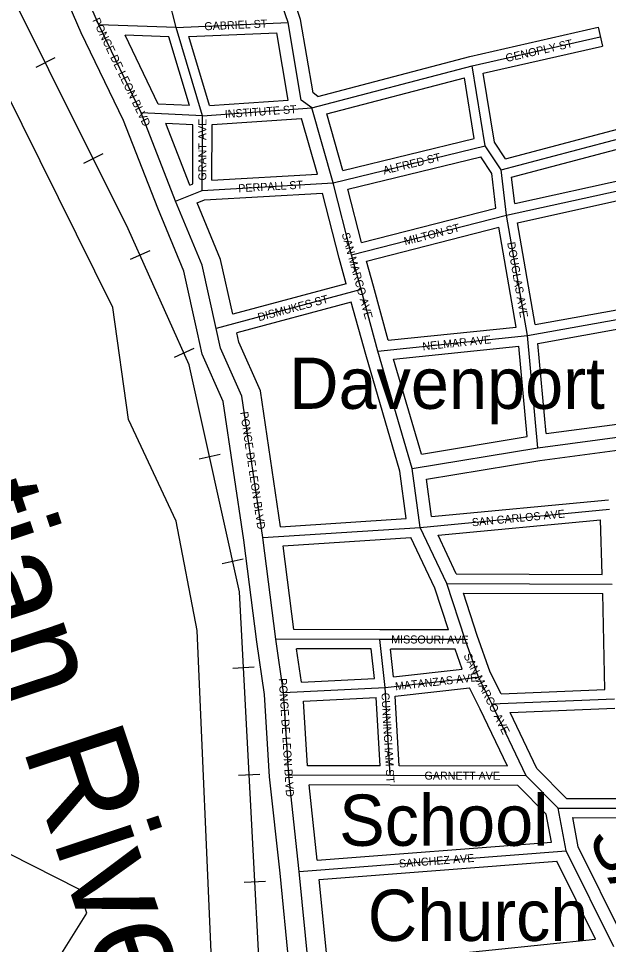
# Model space of a CAD drawing. Extents: x 418523 to 616617, y 1878279 to 2196743.
# Drawn here: x 553526 to 555369, y 2025705 to 2028596 of the extents above; entities that cross this region are included whole.
import ezdxf

# ---------------------------------------------------------------- set-up
doc = ezdxf.new("R2010")
doc.units = 0
for name, color, linetype in [('Level 13', 7, 'Continuous'), ('Level 14', 7, 'Continuous'), ('Level 22', 7, 'Continuous'), ('Level 23', 7, 'Continuous'), ('Level 28', 7, 'Continuous'), ('Level 31', 7, 'Continuous'), ('Level 32', 7, 'Continuous'), ('Level 34', 7, 'Continuous'), ('Level 37', 7, 'Continuous'), ('Level 41', 7, 'Continuous'), ('Level 5', 7, 'Continuous'), ('Level 57', 7, 'Continuous')]:
    doc.layers.add(name, color=color, linetype=linetype)

msp = doc.modelspace()

# ---------------------------------------------------------------- linework, layer by layer
at = {"layer": 'Level 13'}
for p, q in [((553776.611, 2028577.173), (553652.257, 2028860.816)), ((553909.228, 2028301.873), (553776.611, 2028577.173)), ((554016.816, 2028026.279), (553909.228, 2028301.873)), ((554329.847, 2026658.396), (554289.222, 2026975.259)), ((554354.414, 2026491.406), (554329.847, 2026658.396)), ((554370.489, 2026233.161), (554354.414, 2026491.406)), ((554402.924, 2025933.049), (554370.489, 2026233.161)), ((554435.584, 2025599.479), (554402.924, 2025933.049))]:
    msp.add_line(p, q, dxfattribs=at)
for points in [[(554144.025, 2027628.076), (554099.586, 2027826.033), (554016.816, 2028026.279)], [(554289.222, 2026975.259), (554223.599, 2027417.293), (554157.48, 2027567.307), (554144.025, 2027628.076)]]:
    msp.add_lwpolyline(points, dxfattribs=at)
at = {"layer": 'Level 14'}
for p, q in [((553722.09, 2028552.099), (553596.655, 2028838.209)), ((553854.173, 2028277.906), (553722.09, 2028552.099)), ((553962.555, 2028329.429), (553859.161, 2028544.064)), ((553961.14, 2028003.906), (553854.173, 2028277.906)), ((554061.65, 2028076.427), (553986.77, 2028268.238)), ((554270.404, 2026650.213), (554229.784, 2026967.037)), ((554386.515, 2026688.238), (554353.035, 2026949.356)), ((554294.685, 2026485.165), (554270.404, 2026650.212)), ((554410.232, 2026524.236), (554394.935, 2026628.213)), ((554310.689, 2026228.071), (554294.685, 2026485.165)), ((554428.75, 2026262.999), (554416.209, 2026464.457)), ((554343.209, 2025927.202), (554310.689, 2026228.07)), ((554459.552, 2025967.501), (554434.102, 2026202.982)), ((554376.657, 2025585.582), (554343.209, 2025927.202)), ((554492.351, 2025635.451), (554465.686, 2025907.793))]:
    msp.add_line(p, q, dxfattribs=at)
for points in [[(554085.442, 2027615.106), (554042.169, 2027807.87), (553961.14, 2028003.906)], [(554195.442, 2027672.966), (554157.003, 2027844.197), (554084.026, 2028020.752)], [(554229.784, 2026967.037), (554165.434, 2027400.488), (554100.18, 2027548.541), (554085.442, 2027615.106)], [(554344.88, 2027008.954), (554281.763, 2027434.097), (554214.779, 2027586.074), (554208.519, 2027614.35)]]:
    msp.add_lwpolyline(points, dxfattribs=at)
at = {"layer": 'Level 22'}
for p, q in [((554368.47, 2028583.884), (554285.818, 2028825.951)), ((554509.021, 2028083.456), (554442.818, 2028317.112)), ((554566.693, 2027858.188), (554509.021, 2028083.456)), ((554596.491, 2027749.733), (554566.693, 2027858.188)), ((554649.189, 2027557.936), (554596.491, 2027749.733)), ((554756.53, 2027190.702), (554649.189, 2027557.936)), ((555148.645, 2027256.166), (555890.643, 2027354.493)), ((554756.53, 2027190.702), (555148.645, 2027256.166)), ((554781.054, 2027007.348), (554756.53, 2027190.702)), ((554863.898, 2026831.833), (554781.054, 2027007.348)), ((554921.713, 2026656.751), (554863.898, 2026831.833)), ((554963.215, 2026539.901), (554921.713, 2026656.751)), ((555004.808, 2026456.506), (554963.215, 2026539.901)), ((555112.549, 2026231.101), (555004.808, 2026456.506)), ((555212.08, 2026130.819), (555112.549, 2026231.101)), ((555236.743, 2025997.286), (555212.08, 2026130.819)), ((555386.105, 2025696.852), (555236.743, 2025997.286))]:
    msp.add_line(p, q, dxfattribs=at)
msp.add_lwpolyline([(554442.818, 2028317.112), (554409.619, 2028341.933), (554368.47, 2028583.884)], dxfattribs=at)
at = {"layer": 'Level 23'}
for p, q in [((554407.365, 2028593.763), (554335.16, 2028805.233)), ((554369.036, 2028341.977), (554333.272, 2028552.269)), ((554539.737, 2028121.787), (554489.69, 2028298.421)), ((554459.75, 2028110.62), (554410.413, 2028284.747)), ((554598.006, 2027897.162), (554555.337, 2028063.829)), ((554528.03, 2027847.927), (554475.921, 2028051.464)), ((554549.915, 2027768.275), (554528.03, 2027847.927)), ((554635.063, 2027760.331), (554613.402, 2027839.168)), ((554681.463, 2027591.454), (554635.063, 2027760.331)), ((554610.795, 2027546.714), (554565.811, 2027710.416)), ((554717.286, 2027182.391), (554610.795, 2027546.714)), ((554784.965, 2027236.003), (554698.192, 2027532.868)), ((555174.698, 2027299.969), (555857.455, 2027390.446)), ((555154.57, 2027216.6), (555872.237, 2027311.702)), ((554784.965, 2027236.003), (555115.259, 2027291.146)), ((554801.312, 2027157.624), (555154.569, 2027216.6)), ((554737.06, 2027034.541), (554717.286, 2027182.391)), ((554816.922, 2027040.911), (554801.313, 2027157.624)), ((554826.682, 2026816.969), (554751.91, 2026975.382)), ((554894.01, 2026861.75), (554836.99, 2026982.552)), ((554869.634, 2026686.896), (554826.681, 2026816.968)), ((554959.557, 2026669.716), (554915.979, 2026801.687)), ((555000.096, 2026555.578), (554959.558, 2026669.717)), ((554912.076, 2026564.368), (554889.889, 2026626.837)), ((555033.94, 2026487.721), (555000.096, 2026555.577)), ((554968.718, 2026439.256), (554935.138, 2026506.571)), ((555053.796, 2026261.263), (554968.718, 2026439.256)), ((555145.715, 2026254.466), (555062.371, 2026428.832)), ((555238.735, 2026160.745), (555145.715, 2026254.466)), ((555174.989, 2026111.407), (555085.895, 2026201.173)), ((555191.158, 2026023.863), (555174.989, 2026111.406)), ((555275.06, 2026010.068), (555258.323, 2026100.691)), ((555413.792, 2025731.017), (555275.06, 2026010.068)), ((555329.333, 2025721.193), (555208.128, 2025964.991))]:
    msp.add_line(p, q, dxfattribs=at)
msp.add_lwpolyline([(554461.541, 2028353.058), (554446.374, 2028364.398), (554407.365, 2028593.763)], dxfattribs=at)
at = {"layer": 'Level 31'}
for p, q in [((554018.329, 2028568.133), (553952.54, 2028835.246)), ((554018.329, 2028568.133), (554368.47, 2028583.884)), ((554018.329, 2028568.133), (553776.611, 2028577.173)), ((554100.888, 2028292.972), (554018.329, 2028568.133)), ((554943.461, 2028448.821), (555343.87, 2028539.721)), ((554442.818, 2028317.112), (554943.461, 2028448.821)), ((554984.275, 2028198.872), (554943.461, 2028448.821)), ((554100.888, 2028292.972), (553909.228, 2028301.873)), ((554100.237, 2028059.503), (554100.888, 2028292.972)), ((554100.888, 2028292.972), (554442.818, 2028317.112)), ((554509.021, 2028083.456), (554984.275, 2028198.872)), ((555034.126, 2028123.456), (554984.275, 2028198.872)), ((555050.528, 2027981.946), (555034.126, 2028123.456)), ((555050.528, 2027981.946), (555534.314, 2028088.981)), ((554100.237, 2028059.503), (554509.021, 2028083.456)), ((554016.816, 2028026.279), (554100.237, 2028059.503)), ((554566.693, 2027858.188), (555050.528, 2027981.946)), ((555116.028, 2027606.464), (555050.528, 2027981.946)), ((554596.491, 2027749.733), (554144.025, 2027628.076)), ((555116.028, 2027606.464), (555575.037, 2027688.84)), ((554649.189, 2027557.936), (555116.028, 2027606.464)), ((555148.645, 2027256.166), (555116.028, 2027606.464)), ((554781.054, 2027007.348), (555373.075, 2027063.896)), ((554289.222, 2026975.259), (554781.054, 2027007.348)), ((554863.898, 2026831.833), (555380.987, 2026830.403)), ((554655.247, 2026657.491), (554329.847, 2026658.396)), ((554921.713, 2026656.751), (554655.247, 2026657.491)), ((554671.307, 2026507.253), (554655.247, 2026657.491)), ((554671.307, 2026507.253), (554963.215, 2026539.901)), ((554354.414, 2026491.406), (554671.307, 2026507.253)), ((554687.338, 2026232.279), (554671.307, 2026507.253)), ((555004.808, 2026456.506), (555388.239, 2026472.176)), ((554687.338, 2026232.279), (554370.489, 2026233.161)), ((555112.549, 2026231.101), (554687.338, 2026232.279)), ((555212.08, 2026130.819), (555970.935, 2026128.731)), ((554402.924, 2025933.049), (555236.743, 2025997.286))]:
    msp.add_line(p, q, dxfattribs=at)
msp.add_lwpolyline([(555034.126, 2028123.456), (555751.645, 2028313.491), (555959.344, 2028260.916)], dxfattribs=at)
at = {"layer": 'Level 32'}
for p, q in [((554058.125, 2028539.891), (554333.272, 2028552.269)), ((554936.322, 2028477.964), (555337.229, 2028568.976)), ((555337.229, 2028568.976), (555350.512, 2028510.465)), ((553995.761, 2028538.954), (553859.162, 2028544.064)), ((554059.985, 2028324.904), (553995.761, 2028538.954)), ((554122.725, 2028324.588), (554058.125, 2028539.891)), ((554977.617, 2028425.811), (555350.512, 2028510.465)), ((554461.541, 2028353.058), (554936.323, 2028477.964)), ((554489.689, 2028298.421), (554919.173, 2028411.409)), ((554950.189, 2028221.466), (554919.173, 2028411.41)), ((555012.848, 2028210.051), (554977.617, 2028425.81)), ((554059.985, 2028324.904), (553962.555, 2028329.429)), ((554122.725, 2028324.588), (554369.036, 2028341.977)), ((554070.807, 2028264.336), (553986.77, 2028268.238)), ((554070.294, 2028079.869), (554070.808, 2028264.336)), ((554130.327, 2028091.317), (554130.811, 2028265.008)), ((554130.811, 2028265.009), (554410.413, 2028284.748)), ((554539.736, 2028121.787), (554950.188, 2028221.466)), ((555047.274, 2028157.972), (555012.849, 2028210.051)), ((554555.337, 2028063.83), (554970.873, 2028164.744)), ((555005.15, 2028112.886), (554970.872, 2028164.743)), ((555076.503, 2028018.418), (555526.83, 2028118.051)), ((554130.327, 2028091.317), (554459.75, 2028110.62)), ((555017.711, 2028004.516), (555005.151, 2028112.886)), ((555076.503, 2028018.418), (555066.92, 2028101.105)), ((554061.651, 2028076.427), (554070.294, 2028079.869)), ((554106.833, 2028029.836), (554475.921, 2028051.463)), ((555085.011, 2027958.847), (555507.881, 2028052.406)), ((554084.025, 2028020.752), (554106.833, 2028029.836)), ((554598.006, 2027897.163), (555017.711, 2028004.517)), ((554613.403, 2027839.168), (555026.547, 2027944.843)), ((555080.95, 2027632.98), (555026.547, 2027944.844)), ((555140.402, 2027641.317), (555085.011, 2027958.847)), ((554549.914, 2027768.275), (554195.442, 2027672.966)), ((555140.403, 2027641.317), (555542.376, 2027713.457)), ((554565.811, 2027710.417), (554208.519, 2027614.35)), ((555148.455, 2027581.803), (555577.668, 2027658.831)), ((554681.464, 2027591.454), (555080.95, 2027632.98)), ((554698.192, 2027532.866), (555088.969, 2027573.488)), ((555115.258, 2027291.146), (555088.969, 2027573.488)), ((555174.699, 2027299.969), (555148.455, 2027581.803)), ((554816.923, 2027040.911), (555369.499, 2027093.691)), ((554344.88, 2027008.954), (554737.06, 2027034.541)), ((554836.99, 2026982.553), (555344.171, 2027030.998)), ((555349.95, 2026860.489), (555344.171, 2027030.998)), ((554353.036, 2026949.358), (554751.91, 2026975.381)), ((554894.01, 2026861.75), (555349.95, 2026860.488)), ((554915.978, 2026801.688), (555351.586, 2026800.482)), ((555357.65, 2026500.951), (555351.587, 2026800.482)), ((554655.33, 2026687.491), (554386.515, 2026688.238)), ((554869.634, 2026686.896), (554655.33, 2026687.491)), ((554628.275, 2026627.564), (554394.935, 2026628.213)), ((554638.102, 2026535.63), (554628.275, 2026627.564)), ((554889.889, 2026626.838), (554688.636, 2026627.396)), ((554697.935, 2026540.417), (554688.637, 2026627.396)), ((554697.935, 2026540.417), (554912.076, 2026564.367)), ((554410.232, 2026524.236), (554638.103, 2026535.63)), ((554702.913, 2026480.599), (554935.138, 2026506.571)), ((555033.94, 2026487.721), (555357.65, 2026500.95)), ((554416.21, 2026464.457), (554643.089, 2026475.803)), ((554655.532, 2026262.368), (554643.089, 2026475.803)), ((554715.646, 2026262.201), (554702.914, 2026480.599)), ((555062.371, 2026428.832), (555388.81, 2026442.172)), ((554655.532, 2026262.367), (554428.75, 2026262.999)), ((555053.797, 2026261.263), (554715.646, 2026262.201)), ((554687.255, 2026202.278), (554434.102, 2026202.982)), ((555085.894, 2026201.173), (554687.255, 2026202.278)), ((555238.736, 2026160.745), (555941.017, 2026158.812)), ((555258.323, 2026100.691), (555940.853, 2026098.811)), ((554459.552, 2025967.501), (555191.158, 2026023.863)), ((554465.686, 2025907.794), (555208.127, 2025964.991)), ((554492.35, 2025635.451), (555329.333, 2025721.193))]:
    msp.add_line(p, q, dxfattribs=at)
for points in [[(555047.274, 2028157.972), (555751.475, 2028344.481), (555966.705, 2028290)], [(555066.92, 2028101.105), (555751.815, 2028282.501), (555951.849, 2028231.867)]]:
    msp.add_lwpolyline(points, dxfattribs=at)
at = {"layer": 'Level 37'}
for p, q in [((553639.859, 2028473.276), (553579.617, 2028443.175)), ((553789.536, 2028173.726), (553729.295, 2028143.626)), ((553936.407, 2027871.296), (553874.965, 2027843.73)), ((554073.485, 2027565.777), (554012.043, 2027538.21)), ((554155.912, 2027234.94), (554090.162, 2027220.377)), ((554228.324, 2026908.001), (554162.573, 2026893.438)), ((554262.715, 2026570.28), (554195.467, 2026566.711)), ((554280.458, 2026235.888), (554213.21, 2026232.321)), ((554298.201, 2025901.497), (554230.953, 2025897.929))]:
    msp.add_line(p, q, dxfattribs=at)
msp.add_lwpolyline([(554322.16, 2021728.608), (554423.369, 2022228.726), (554427.084, 2022425.456), (554432.656, 2022720.371), (554334.217, 2024583.688), (554321.882, 2024819.739), (554216.508, 2026805.632), (554059.43, 2027514.85), (553868.614, 2027940.141), (553123.808, 2029430.709), (553038.745, 2029601.143), (552990.705, 2029755.109), (552947.69, 2029893.059), (552889.55, 2030059.781), (552839.893, 2030201.751), (552798.615, 2030393.518), (552750.517, 2031086.798), (552717.642, 2031560.744)], dxfattribs=at)
at = {"layer": 'Level 5'}
msp.add_lwpolyline([(554130.67, 2025609.249), (554084.11, 2026684.803), (554018.533, 2027026.791), (553869.494, 2027344.066), (553820.616, 2027694.354), (553083.483, 2029180.61), (552900.635, 2029356.261), (552892.465, 2029406.312), (552610.331, 2029807.378), (552536.025, 2030032.723), (552469.692, 2030141.285), (552495.448, 2030374.64), (552612.778, 2030565.986), (552580.74, 2030974.565), (552547.916, 2031133.088), (552356.798, 2031325.441), (552082.259, 2031501.391), (551849.589, 2031735.554), (551667.399, 2032102.951), (551251.822, 2032487.755)], dxfattribs=at)
msp.add_lwpolyline([(553446.836, 2025536.42), (553630.529, 2025627.524), (553739.488, 2025802.229), (553714.706, 2025877.351), (553498.32, 2025986.411), (553365.463, 2026153.603), (553140.507, 2026187.661), (553082.285, 2026229.541), (552957.143, 2026196.589), (552739.453, 2025913.84), (552764.195, 2025830.408), (552905.391, 2025663.226), (553113.408, 2025545.826), (553421.925, 2025561.52), (553446.836, 2025536.42)], close=True, dxfattribs=at)

# ---------------------------------------------------------------- texts
at = {"layer": 'Level 28'}
msp.add_text('SAN', height=160, rotation=295.6954, dxfattribs=at).set_placement((555303.451, 2026042.19))
at = {"layer": 'Level 34'}
for s, height, rotation, p in [('PONCE DE LEON BLVD', 25, 295.719897, (553756.003, 2028591.159)), ('GABRIEL ST', 24.9992, 2.575028, (554107.122, 2028559.616)), ('GENOPLY ST', 25, 12.789622, (555051.065, 2028460.433)), ('INSTITUTE ST', 25, 4.037497, (554171.409, 2028285.422)), ('GRANT AVE', 25, 89.839244, (554112.82, 2028090.22)), ('ALFRED ST', 25, 13.649436, (554668.337, 2028109.285)), ('PERPALL ST', 25, 3.352769, (554213.391, 2028053.614)), ('MILTON ST', 25, 14.347078, (554733.897, 2027888.056)), ('SAN MARCO AVE', 25, 285.362322, (554535.62, 2027924.106)), ('DOUGLAS AVE', 25, 279.894139, (555052.779, 2027896.311)), ('DISMUKES ST', 25, 15.048825, (554277.236, 2027650.951)), ('NELMAR AVE', 25, 5.933872, (554789.447, 2027559.95)), ('PONCE DE LEON BLVD', 25, 278.443336, (554218.447, 2027366.883)), ('SAN CARLOS AVE', 25, 5.455492, (554943.746, 2027010.333)), ('MISSOURI AVE', 25, 359.840353, (554690.65, 2026644.894)), ('SAN MARCO AVE', 25, 296.507253, (554915.682, 2026607.197)), ('PONCE DE LEON BLVD', 25, 273.560894, (554339.147, 2026535.501)), ('MATANZAS AVE', 25, 6.380825, (554704.088, 2026498.343)), ('CUNNINGHAM ST', 25, 273.33555, (554659.778, 2026490.252)), ('GARNETT AVE', 25, 359.840536, (554794.554, 2026219.484)), ('SANCHEZ AVE', 25, 4.404706, (554715.75, 2025944.613))]:
    msp.add_text(s, height=height, rotation=rotation, dxfattribs=at).set_placement(p)
at = {"layer": 'Level 41'}
msp.add_text('San Sebastian River', height=319.99916, rotation=288.294108, dxfattribs=at).set_placement((552625.695, 2029077.902))
at = {"layer": 'Level 57'}
for s, p in [('Davenport Park', (554371.426, 2027377.491)), ('School', (554527.61, 2026012.778)), ('Church', (554617.069, 2025715.686))]:
    msp.add_text(s, height=160, dxfattribs=at).set_placement(p)

doc.saveas('drawing.dxf')
